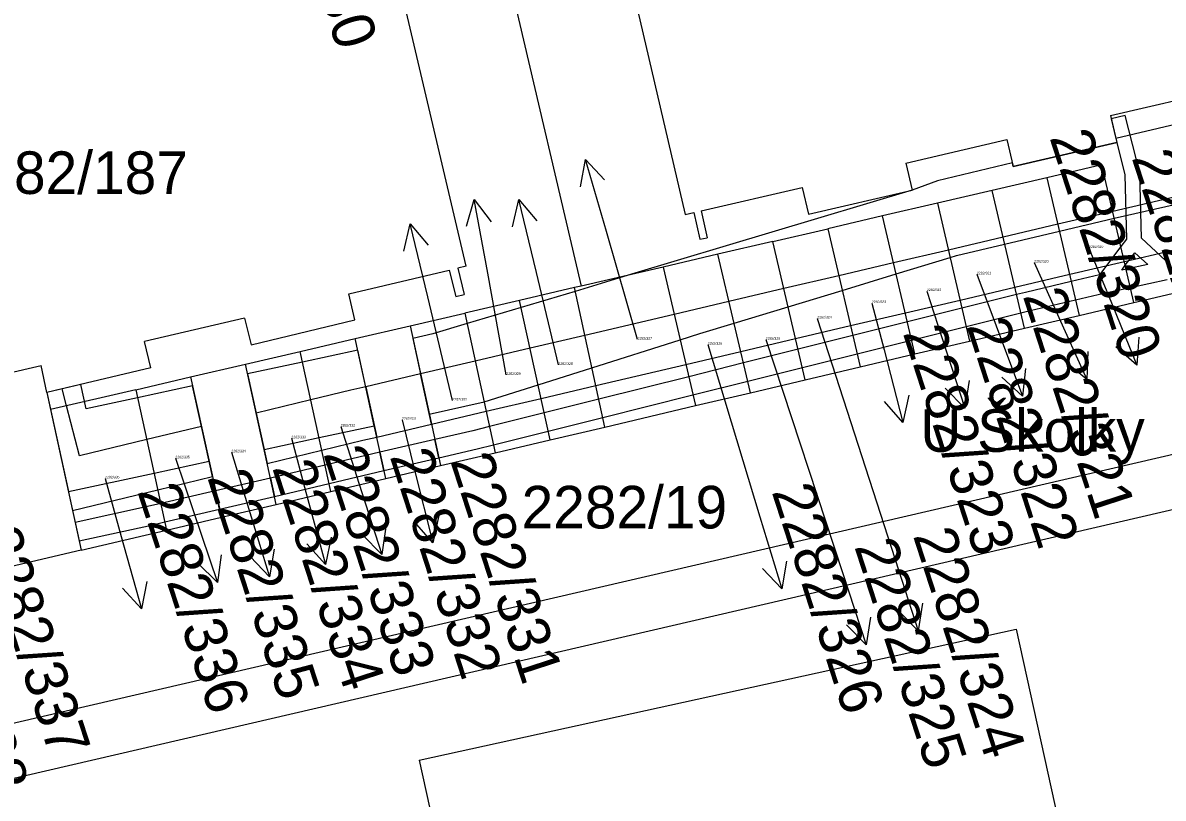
# Model space of a CAD drawing. Extents: x -785744 to -782822, y -1067550 to -1063910.
# Drawn here: x -783801.96 to -783756.37, y -1065973.53 to -1065942.56 of the extents above; entities that cross this region are included whole.
import ezdxf

# ---------------------------------------------------------------- set-up
doc = ezdxf.new("R2010")
doc.units = 0
for name, color, linetype in [('Hranice parcel', 7, 'Continuous'), ('Parcelní čísla', 7, 'Continuous'), ('Pop_ČP_popisy', 7, 'Continuous'), ('Vnitřní kresba', 7, 'Continuous'), ('Věcná břemena k části', 7, 'Continuous')]:
    doc.layers.add(name, color=color, linetype=linetype)

msp = doc.modelspace()

# ---------------------------------------------------------------- linework, layer by layer
at = {"layer": 'Hranice parcel'}
for p, q in [((-783784.86, -1065930.76), (-783779.64, -1065953.08)), ((-783761.02, -1065948.75), (-783759.73, -1065954.25)), ((-783761.92, -1065954.76), (-783763.21, -1065949.26)), ((-783765.4, -1065949.77), (-783764.11, -1065955.28)), ((-783766.3, -1065955.79), (-783767.59, -1065950.28)), ((-783769.78, -1065950.79), (-783768.49, -1065956.31)), ((-783770.68, -1065956.82), (-783771.98, -1065951.3)), ((-783772.87, -1065957.34), (-783774.17, -1065951.81)), ((-783776.36, -1065952.32), (-783779.64, -1065953.08)), ((-783776.36, -1065952.32), (-783775.07, -1065957.85)), ((-783779.91, -1065953.14), (-783782.1, -1065953.65)), ((-783779.64, -1065953.08), (-783779.91, -1065953.14)), ((-783778.69, -1065958.71), (-783779.91, -1065953.14)), ((-783782.1, -1065953.65), (-783784.29, -1065954.16)), ((-783780.88, -1065959.22), (-783782.1, -1065953.65)), ((-783786.48, -1065954.67), (-783784.29, -1065954.16)), ((-783784.29, -1065954.16), (-783783.07, -1065959.74)), ((-783788.67, -1065955.18), (-783786.48, -1065954.67)), ((-783786.48, -1065954.67), (-783785.26, -1065960.25)), ((-783790.87, -1065955.69), (-783788.67, -1065955.18)), ((-783787.45, -1065960.77), (-783788.67, -1065955.18)), ((-783793.06, -1065956.2), (-783790.87, -1065955.69)), ((-783789.64, -1065961.28), (-783790.87, -1065955.69)), ((-783795.25, -1065956.71), (-783793.06, -1065956.2)), ((-783791.83, -1065961.8), (-783793.06, -1065956.2)), ((-783797.44, -1065957.22), (-783795.25, -1065956.71)), ((-783795.25, -1065956.71), (-783794.02, -1065962.31)), ((-783801, -1065957.33), (-783800.85, -1065958.01)), ((-783797.44, -1065957.22), (-783800.85, -1065958.01)), ((-783797.44, -1065957.22), (-783796.21, -1065962.83))]:
    msp.add_line(p, q, dxfattribs=at)
for points in [[(-783779.06, -1065934.83), (-783775.48, -1065950.22)], [(-783784.23, -1065952.28), (-783787.86, -1065936.88)], [(-783758.48, -1065946.27), (-783753.99, -1065945.23)], [(-783758.48, -1065946.27), (-783758.23, -1065947.34)], [(-783766.66, -1065948.17), (-783762.62, -1065947.23)], [(-783762.62, -1065947.23), (-783762.37, -1065948.31)], [(-783762.37, -1065948.31), (-783758.23, -1065947.34)], [(-783766.66, -1065948.17), (-783766.41, -1065949.25)], [(-783758.83, -1065948.24), (-783761.02, -1065948.75)], [(-783757.54, -1065953.73), (-783758.83, -1065948.24)], [(-783761.02, -1065948.75), (-783763.21, -1065949.26)], [(-783774.84, -1065950.07), (-783770.8, -1065949.14)], [(-783770.8, -1065949.14), (-783770.55, -1065950.21)], [(-783770.55, -1065950.21), (-783766.41, -1065949.25)], [(-783763.21, -1065949.26), (-783765.4, -1065949.77)], [(-783765.4, -1065949.77), (-783767.59, -1065950.28)], [(-783775.48, -1065950.22), (-783775.14, -1065950.14)], [(-783775.14, -1065950.14), (-783774.89, -1065951.21)], [(-783774.84, -1065950.07), (-783774.6, -1065951.15)], [(-783767.59, -1065950.28), (-783769.78, -1065950.79)], [(-783774.89, -1065951.21), (-783774.6, -1065951.15)], [(-783771.98, -1065951.3), (-783769.78, -1065950.79)], [(-783771.98, -1065951.3), (-783774.17, -1065951.81)], [(-783774.17, -1065951.81), (-783776.36, -1065952.32)], [(-783788.93, -1065953.39), (-783784.91, -1065952.44)], [(-783784.91, -1065952.44), (-783784.65, -1065953.5)], [(-783784.23, -1065952.28), (-783784.57, -1065952.36)], [(-783784.57, -1065952.36), (-783784.31, -1065953.42)], [(-783757.54, -1065953.73), (-783751.48, -1065952.31)], [(-783788.68, -1065954.43), (-783788.93, -1065953.39)], [(-783784.65, -1065953.5), (-783784.31, -1065953.42)], [(-783759.73, -1065954.25), (-783757.54, -1065953.73)], [(-783813.42, -1065975.3), (-783722.57, -1065954.25)], [(-783793.1, -1065954.36), (-783797.1, -1065955.29)], [(-783793.1, -1065954.36), (-783792.83, -1065955.43)], [(-783761.92, -1065954.76), (-783759.73, -1065954.25)], [(-783792.83, -1065955.43), (-783788.68, -1065954.43)], [(-783764.11, -1065955.28), (-783761.92, -1065954.76)], [(-783796.84, -1065956.34), (-783797.1, -1065955.29)], [(-783766.3, -1065955.79), (-783764.11, -1065955.28)], [(-783768.49, -1065956.31), (-783766.3, -1065955.79)], [(-783796.84, -1065956.34), (-783801, -1065957.33)], [(-783770.68, -1065956.82), (-783768.49, -1065956.31)], [(-783772.87, -1065957.34), (-783770.68, -1065956.82)], [(-783775.07, -1065957.85), (-783772.87, -1065957.34)], [(-783800.85, -1065958.01), (-783799.62, -1065963.63)], [(-783778.69, -1065958.71), (-783775.07, -1065957.85)], [(-783780.88, -1065959.22), (-783778.69, -1065958.71)], [(-783783.07, -1065959.74), (-783780.88, -1065959.22)], [(-783785.26, -1065960.25), (-783783.07, -1065959.74)], [(-783787.45, -1065960.77), (-783785.26, -1065960.25)], [(-783789.64, -1065961.28), (-783787.45, -1065960.77)], [(-783791.83, -1065961.8), (-783789.64, -1065961.28)], [(-783794.02, -1065962.31), (-783791.83, -1065961.8)], [(-783796.21, -1065962.83), (-783794.02, -1065962.31)], [(-783799.62, -1065963.63), (-783796.21, -1065962.83)], [(-783799.62, -1065963.63), (-783803.83, -1065964.62)], [(-783786.11, -1065972.01), (-783762.25, -1065966.78)], [(-783762.25, -1065966.78), (-783760.43, -1065975.08)], [(-783786.11, -1065972.01), (-783784.26, -1065980.43)]]:
    msp.add_lwpolyline(points, dxfattribs=at)
at = {"layer": 'Pop_ČP_popisy'}
for p, q in [((-783778.63, -1065950.9), (-783779.461, -1065948.018)), ((-783783.37, -1065952.57), (-783783.909, -1065949.619)), ((-783781.43, -1065952.54), (-783782.124, -1065949.621)), ((-783785.77, -1065953.51), (-783786.468, -1065950.592)), ((-783758.56, -1065953.46), (-783757.426, -1065956.238)), ((-783760.66, -1065954.07), (-783759.431, -1065956.807)), ((-783763.05, -1065954.67), (-783762.003, -1065957.481)), ((-783765.23, -1065955.1), (-783764.299, -1065957.952)), ((-783767.53, -1065955.63), (-783766.775, -1065958.533)), ((-783786.3, -1065960.43), (-783785.572, -1065963.34)), ((-783788.53, -1065960.95), (-783787.613, -1065963.806)), ((-783790.64, -1065961.31), (-783789.858, -1065964.206)), ((-783795.14, -1065962.08), (-783794.178, -1065964.921)), ((-783792.98, -1065961.82), (-783792.101, -1065964.688)), ((-783772.49, -1065962.3), (-783771.619, -1065965.171)), ((-783798.02, -1065963.08), (-783797.219, -1065965.971)), ((-783767.09, -1065964), (-783766.167, -1065966.854)), ((-783769.18, -1065964.56), (-783768.241, -1065967.409))]:
    msp.add_line(p, q, dxfattribs=at)
for points in [[(-783779.665, -1065949.117), (-783779.461, -1065948.018), (-783778.704, -1065948.84)], [(-783784.221, -1065950.692), (-783783.909, -1065949.619), (-783783.237, -1065950.513)], [(-783782.379, -1065950.71), (-783782.124, -1065949.621), (-783781.406, -1065950.479)], [(-783786.721, -1065951.681), (-783786.468, -1065950.592), (-783785.749, -1065951.449)], [(-783777.38, -1065955.22), (-783778.63, -1065950.9)], [(-783759.34, -1065951.56), (-783758.56, -1065953.46)], [(-783780.55, -1065956.23), (-783781.43, -1065952.54)], [(-783761.53, -1065952.14), (-783760.66, -1065954.07)], [(-783782.63, -1065956.63), (-783783.37, -1065952.57)], [(-783763.82, -1065952.61), (-783763.05, -1065954.67)], [(-783765.82, -1065953.28), (-783765.23, -1065955.1)], [(-783784.78, -1065957.65), (-783785.77, -1065953.51)], [(-783768.02, -1065953.76), (-783767.53, -1065955.63)], [(-783770.2, -1065954.37), (-783767.09, -1065964)], [(-783772.26, -1065955.22), (-783769.18, -1065964.56)], [(-783757.341, -1065955.123), (-783757.426, -1065956.238), (-783758.267, -1065955.501)], [(-783774.58, -1065955.42), (-783772.49, -1065962.3)], [(-783759.385, -1065955.69), (-783759.431, -1065956.807), (-783760.297, -1065956.099)], [(-783761.883, -1065956.37), (-783762.003, -1065957.481), (-783762.82, -1065956.719)], [(-783764.134, -1065956.846), (-783764.299, -1065957.952), (-783765.084, -1065957.156)], [(-783766.543, -1065957.44), (-783766.775, -1065958.533), (-783767.511, -1065957.691)], [(-783786.8, -1065958.42), (-783786.3, -1065960.43)], [(-783789.25, -1065958.69), (-783788.53, -1065960.95)], [(-783791.22, -1065959.16), (-783790.64, -1065961.31)], [(-783793.62, -1065959.72), (-783792.98, -1065961.82)], [(-783795.86, -1065959.96), (-783795.14, -1065962.08)], [(-783798.67, -1065960.76), (-783798.02, -1065963.08)], [(-783785.33, -1065962.249), (-783785.572, -1065963.34), (-783786.3, -1065962.492)], [(-783787.442, -1065962.701), (-783787.613, -1065963.806), (-783788.395, -1065963.007)], [(-783789.636, -1065963.111), (-783789.858, -1065964.206), (-783790.602, -1065963.371)], [(-783794.025, -1065963.814), (-783794.178, -1065964.921), (-783794.972, -1065964.135)], [(-783791.916, -1065963.586), (-783792.101, -1065964.688), (-783792.872, -1065963.879)], [(-783771.431, -1065964.069), (-783771.619, -1065965.171), (-783772.388, -1065964.359)], [(-783797.004, -1065964.874), (-783797.219, -1065965.971), (-783797.968, -1065965.141)], [(-783765.999, -1065965.749), (-783766.167, -1065966.854), (-783766.95, -1065966.057)], [(-783768.079, -1065966.303), (-783768.241, -1065967.409), (-783769.029, -1065966.616)]]:
    msp.add_lwpolyline(points, dxfattribs=at)
at = {"layer": 'Vnitřní kresba'}
for points in [[(-783830.92, -1065977.15), (-783723.05, -1065952.16)], [(-783805.55, -1065957.25), (-783801.23, -1065956.25)], [(-783801, -1065957.33), (-783801.23, -1065956.25)]]:
    msp.add_lwpolyline(points, dxfattribs=at)
at = {"layer": 'Věcná břemena k části'}
for points in [[(-783757.89, -1065946.27), (-783758.45, -1065946.4)], [(-783758.45, -1065946.4), (-783758.27, -1065947.18)], [(-783755.84, -1065946.61), (-783758.27, -1065947.18)], [(-783757.31, -1065948.55), (-783757.89, -1065946.27)], [(-783758.23, -1065947.34), (-783762.37, -1065948.31)], [(-783758.27, -1065947.18), (-783758.23, -1065947.34)], [(-783758.27, -1065947.18), (-783758.23, -1065947.34)], [(-783758.23, -1065947.34), (-783757.91, -1065948.63)], [(-783762.4, -1065948.16), (-783765.4, -1065948.87)], [(-783762.37, -1065948.31), (-783762.4, -1065948.16)], [(-783765.4, -1065948.87), (-783766.41, -1065949.25)], [(-783757.91, -1065948.63), (-783757.84, -1065951.2)], [(-783757.24, -1065951.17), (-783757.31, -1065948.55)], [(-783766.41, -1065949.25), (-783777.63, -1065952.61)], [(-783754.33, -1065949.15), (-783758.39, -1065950.1)], [(-783758.33, -1065950.37), (-783752.26, -1065949)], [(-783758.39, -1065950.1), (-783760.58, -1065950.61)], [(-783760.58, -1065950.61), (-783762.77, -1065951.13)], [(-783760.52, -1065950.89), (-783758.33, -1065950.37)], [(-783762.77, -1065951.13), (-783764.96, -1065951.64)], [(-783762.71, -1065951.41), (-783760.52, -1065950.89)], [(-783756.28, -1065952.06), (-783757.24, -1065951.17)], [(-783764.96, -1065951.64), (-783767.15, -1065952.15)], [(-783764.64, -1065951.86), (-783762.71, -1065951.41)], [(-783758.06, -1065951.5), (-783758.92, -1065952.63)], [(-783757.84, -1065951.2), (-783758.06, -1065951.5)], [(-783757.92, -1065952.1), (-783754.27, -1065951.24)], [(-783767.05, -1065952.59), (-783764.89, -1065951.94)], [(-783764.89, -1065951.94), (-783764.64, -1065951.86)], [(-783760.11, -1065952.61), (-783757.92, -1065952.1)], [(-783757.89, -1065952.25), (-783757.5, -1065951.75)], [(-783757.5, -1065951.75), (-783756.99, -1065952.22)], [(-783767.15, -1065952.15), (-783769.34, -1065952.67)], [(-783758.02, -1065952.44), (-783757.89, -1065952.25)], [(-783757.85, -1065952.4), (-783758.02, -1065952.44)], [(-783756.99, -1065952.22), (-783757.85, -1065952.4)], [(-783777.63, -1065952.61), (-783779.88, -1065953.29)], [(-783769.34, -1065952.67), (-783771.54, -1065953.18)], [(-783769.21, -1065953.25), (-783767.05, -1065952.59)], [(-783762.3, -1065953.12), (-783760.11, -1065952.61)], [(-783760.05, -1065952.9), (-783761.87, -1065953.33)], [(-783758.92, -1065952.63), (-783760.05, -1065952.9)], [(-783757.68, -1065953.13), (-783756.22, -1065952.82)], [(-783779.88, -1065953.29), (-783782.04, -1065953.93)], [(-783771.54, -1065953.18), (-783773.73, -1065953.7)], [(-783771.37, -1065953.91), (-783769.21, -1065953.25)], [(-783764.49, -1065953.64), (-783762.3, -1065953.12)], [(-783762.23, -1065953.42), (-783764.42, -1065953.96)], [(-783761.87, -1065953.33), (-783762.23, -1065953.42)], [(-783759.88, -1065953.63), (-783758.74, -1065953.36)], [(-783758.74, -1065953.36), (-783757.68, -1065953.13)], [(-783773.73, -1065953.7), (-783775.92, -1065954.21)], [(-783773.52, -1065954.56), (-783771.37, -1065953.91)], [(-783766.68, -1065954.15), (-783764.49, -1065953.64)], [(-783761.69, -1065954.05), (-783759.88, -1065953.63)], [(-783782.04, -1065953.93), (-783784.2, -1065954.58)], [(-783775.92, -1065954.21), (-783779.49, -1065955.05)], [(-783768.87, -1065954.66), (-783766.68, -1065954.15)], [(-783764.42, -1065953.96), (-783766.6, -1065954.51)], [(-783764.25, -1065954.69), (-783762.06, -1065954.15)], [(-783762.06, -1065954.15), (-783761.69, -1065954.05)], [(-783784.2, -1065954.58), (-783785.57, -1065954.99)], [(-783774.89, -1065954.98), (-783773.52, -1065954.56)], [(-783771.07, -1065955.18), (-783768.87, -1065954.66)], [(-783766.6, -1065954.51), (-783768.78, -1065955.06)], [(-783766.43, -1065955.24), (-783764.25, -1065954.69)], [(-783785.57, -1065954.99), (-783786.37, -1065955.17)], [(-783786.37, -1065955.17), (-783785.71, -1065958.19)], [(-783779.49, -1065955.05), (-783781.68, -1065955.56)], [(-783779.21, -1065956.35), (-783775.68, -1065955.23)], [(-783775.68, -1065955.23), (-783774.89, -1065954.98)], [(-783773.26, -1065955.69), (-783771.07, -1065955.18)], [(-783768.78, -1065955.06), (-783770.97, -1065955.6)], [(-783768.61, -1065955.79), (-783766.43, -1065955.24)], [(-783788.57, -1065955.64), (-783790.78, -1065956.12)], [(-783787.91, -1065958.66), (-783788.57, -1065955.64)], [(-783781.68, -1065955.56), (-783783.87, -1065956.08)], [(-783775.45, -1065956.21), (-783773.26, -1065955.69)], [(-783770.97, -1065955.6), (-783773.15, -1065956.15)], [(-783790.78, -1065956.12), (-783792.97, -1065956.59)], [(-783783.87, -1065956.08), (-783786.06, -1065956.59)], [(-783773.15, -1065956.15), (-783775.34, -1065956.7)], [(-783770.79, -1065956.33), (-783768.61, -1065955.79)], [(-783792.97, -1065956.59), (-783792.31, -1065959.61)], [(-783786.06, -1065956.59), (-783788.25, -1065957.1)], [(-783786.06, -1065956.59), (-783785.62, -1065958.59)], [(-783785.62, -1065958.59), (-783786.06, -1065956.59)], [(-783781.36, -1065957.03), (-783779.21, -1065956.35)], [(-783779.05, -1065957.05), (-783775.45, -1065956.21)], [(-783772.98, -1065956.88), (-783770.79, -1065956.33)], [(-783799.64, -1065957.01), (-783801, -1065957.33)], [(-783799.43, -1065957.98), (-783799.64, -1065957.01)], [(-783795.17, -1065957.06), (-783797.37, -1065957.54)], [(-783794.51, -1065960.08), (-783795.17, -1065957.06)], [(-783788.25, -1065957.1), (-783788.85, -1065957.24)], [(-783787.81, -1065959.11), (-783788.25, -1065957.1)], [(-783788.25, -1065957.1), (-783787.81, -1065959.11)], [(-783783.51, -1065957.71), (-783781.36, -1065957.03)], [(-783781.24, -1065957.57), (-783779.05, -1065957.05)], [(-783775.34, -1065956.7), (-783778.93, -1065957.6)], [(-783775.17, -1065957.43), (-783772.98, -1065956.88)], [(-783800.38, -1065957.18), (-783801, -1065957.33)], [(-783801, -1065957.33), (-783800.85, -1065958.01)], [(-783801, -1065957.33), (-783800.13, -1065961.29)], [(-783800.21, -1065957.86), (-783800.38, -1065957.18)], [(-783797.37, -1065957.54), (-783799.43, -1065957.98)], [(-783788.85, -1065957.24), (-783790.44, -1065957.63)], [(-783783.43, -1065958.08), (-783781.24, -1065957.57)], [(-783778.77, -1065958.33), (-783775.17, -1065957.43)], [(-783800.85, -1065958.01), (-783799.97, -1065962.04)], [(-783799.69, -1065959.86), (-783800.21, -1065957.86)], [(-783790.44, -1065957.63), (-783792.63, -1065958.16)], [(-783785.71, -1065958.19), (-783783.51, -1065957.71)], [(-783778.93, -1065957.6), (-783781.12, -1065958.14)], [(-783792.63, -1065958.16), (-783792.19, -1065960.16)], [(-783785.62, -1065958.59), (-783783.43, -1065958.08)], [(-783781.12, -1065958.14), (-783783.3, -1065958.69)], [(-783780.96, -1065958.87), (-783778.77, -1065958.33)], [(-783794.82, -1065958.69), (-783797, -1065959.21)], [(-783794.38, -1065960.69), (-783794.82, -1065958.69)], [(-783790.11, -1065959.13), (-783787.91, -1065958.66)], [(-783787.81, -1065959.11), (-783785.62, -1065958.59)], [(-783783.97, -1065958.86), (-783785.49, -1065959.21)], [(-783783.3, -1065958.69), (-783783.97, -1065958.86)], [(-783783.14, -1065959.42), (-783780.96, -1065958.87)], [(-783797, -1065959.21), (-783799.69, -1065959.86)], [(-783792.31, -1065959.61), (-783790.11, -1065959.13)], [(-783790, -1065959.63), (-783788.37, -1065959.24)], [(-783788.37, -1065959.24), (-783787.81, -1065959.11)], [(-783785.49, -1065959.21), (-783787.68, -1065959.72)], [(-783785.33, -1065959.94), (-783785.49, -1065959.21)], [(-783785.49, -1065959.21), (-783785.33, -1065959.94)], [(-783792.19, -1065960.16), (-783790, -1065959.63)], [(-783787.68, -1065959.72), (-783789.87, -1065960.23)], [(-783787.68, -1065959.72), (-783787.52, -1065960.45)], [(-783787.52, -1065960.45), (-783787.68, -1065959.72)], [(-783785.33, -1065959.94), (-783783.79, -1065959.58)], [(-783783.79, -1065959.58), (-783783.14, -1065959.42)], [(-783796.71, -1065960.55), (-783794.51, -1065960.08)], [(-783789.87, -1065960.23), (-783792.06, -1065960.75)], [(-783787.52, -1065960.45), (-783785.33, -1065959.94)], [(-783800.13, -1065961.29), (-783796.71, -1065960.55)], [(-783796.56, -1065961.22), (-783794.38, -1065960.69)], [(-783792.06, -1065960.75), (-783794.25, -1065961.26)], [(-783791.9, -1065961.48), (-783792.06, -1065960.75)], [(-783792.06, -1065960.75), (-783791.9, -1065961.48)], [(-783789.71, -1065960.97), (-783787.52, -1065960.45)], [(-783791.9, -1065961.48), (-783789.71, -1065960.97)], [(-783799.97, -1065962.04), (-783796.56, -1065961.22)], [(-783794.25, -1065961.26), (-783796.44, -1065961.77)], [(-783794.25, -1065961.26), (-783794.09, -1065961.99)], [(-783794.09, -1065961.99), (-783794.25, -1065961.26)], [(-783794.09, -1065961.99), (-783791.9, -1065961.48)], [(-783796.98, -1065961.89), (-783799.86, -1065962.52)], [(-783796.44, -1065961.77), (-783796.98, -1065961.89)], [(-783796.28, -1065962.5), (-783794.09, -1065961.99)], [(-783799.86, -1065962.52), (-783799.7, -1065963.25)], [(-783796.82, -1065962.63), (-783796.28, -1065962.5)], [(-783799.7, -1065963.25), (-783796.82, -1065962.63)]]:
    msp.add_lwpolyline(points, dxfattribs=at)

# ---------------------------------------------------------------- texts
at = {"layer": 'Parcelní čísla'}
for s, height, p in [('2282/187', 1.7, (-783804.84, -1065949.4)), ('2282/319', 0.1, (-783759.34, -1065951.56)), ('2282/320', 0.1, (-783761.53, -1065952.14)), ('2282/321', 0.1, (-783763.82, -1065952.61)), ('2282/322', 0.1, (-783765.82, -1065953.28)), ('2282/323', 0.1, (-783768.02, -1065953.76)), ('2282/324', 0.1, (-783770.2, -1065954.37)), ('2282/327', 0.1, (-783777.38, -1065955.22)), ('2282/325', 0.1, (-783772.26, -1065955.22)), ('2282/326', 0.1, (-783774.58, -1065955.42)), ('2282/328', 0.1, (-783780.55, -1065956.23)), ('2282/329', 0.1, (-783782.63, -1065956.63)), ('2282/330', 0.1, (-783784.78, -1065957.65)), ('2282/331', 0.1, (-783786.8, -1065958.42)), ('2282/332', 0.1, (-783789.25, -1065958.69)), ('2282/333', 0.1, (-783791.22, -1065959.16)), ('2282/334', 0.1, (-783793.62, -1065959.72)), ('2282/335', 0.1, (-783795.86, -1065959.96)), ('2282/336', 0.1, (-783798.67, -1065960.76)), ('2282/19', 1.7, (-783782.02, -1065962.76))]:
    msp.add_text(s, height=height, dxfattribs=at).set_placement(p)
at = {"layer": 'Pop_ČP_popisy'}
for s, p in [('2282/330', (-783792.284, -1065934.725)), ('2282/320', (-783760.927, -1065947.137)), ('2282/319', (-783757.643, -1065947.94)), ('2282/321', (-783761.993, -1065953.466)), ('2282/322', (-783764.243, -1065954.658)), ('2282/323', (-783766.79, -1065954.946)), ('2282/333', (-783789.957, -1065959.773)), ('2282/332', (-783787.3, -1065959.876)), ('2282/331', (-783784.88, -1065960.054)), ('2282/334', (-783792, -1065960.33)), ('2282/335', (-783794.595, -1065960.711)), ('2282/336', (-783797.39, -1065961.27)), ('2282/326', (-783772.033, -1065961.282)), ('2282/337', (-783803.768, -1065962.997)), ('2282/324', (-783766.383, -1065963.042)), ('2282/325', (-783768.728, -1065963.473)), ('2282/338', (-783806.221, -1065964.446))]:
    msp.add_text(s, height=1.7, rotation=288, dxfattribs=at).set_placement(p)
msp.add_text('U Školky', height=1.7, dxfattribs=at).set_placement((-783766.08, -1065959.7))

doc.saveas('drawing.dxf')
